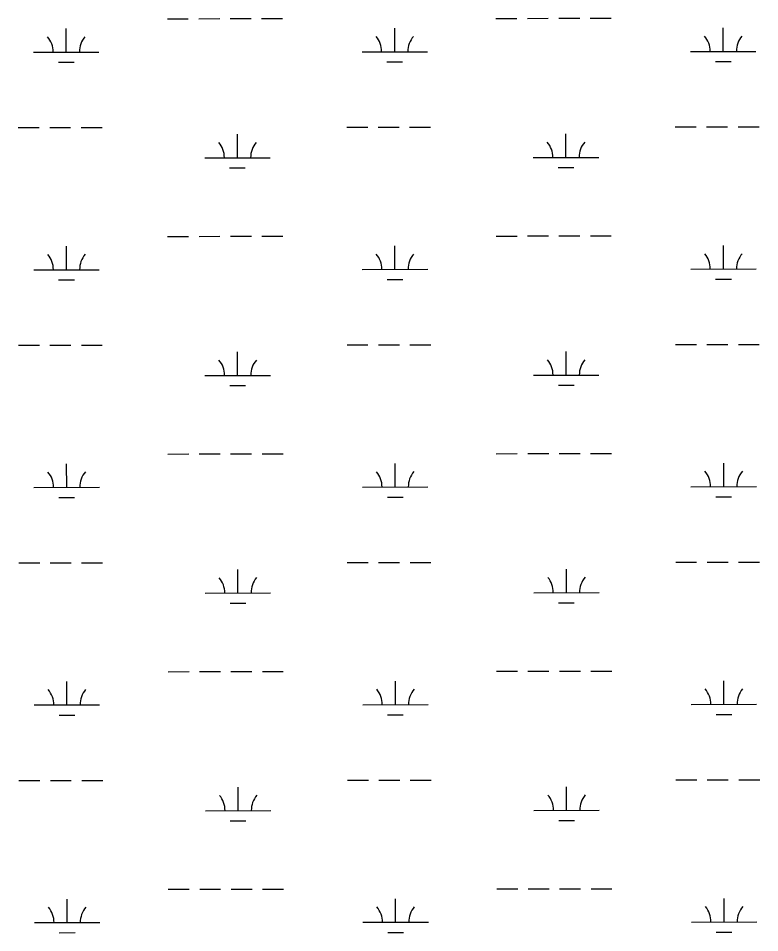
# Model space of a CAD drawing. Extents: x 3297753 to 3335611, y 652252 to 677623.
# Drawn here: x 3318198 to 3319331, y 664497 to 665895 of the extents above; entities that cross this region are included whole.
import ezdxf

# ---------------------------------------------------------------- set-up
doc = ezdxf.new("R2010")
doc.units = 0
doc.layers.add('V-WETL-SWMP', color=7, linetype='Continuous')

msp = doc.modelspace()

# ---------------------------------------------------------------- linework, layer by layer
at = {"layer": 'V-WETL-SWMP'}
for p, q in [((3318425.6, 665894.3), (3318457.6, 665894.3)), ((3318473.6, 665894.3), (3318505.6, 665894.4)), ((3318521.6, 665894.4), (3318553.6, 665894.4)), ((3318569.6, 665894.4), (3318601.6, 665894.4)), ((3318927.6, 665894.8), (3318959.6, 665894.8)), ((3318975.6, 665894.8), (3319007.6, 665894.9)), ((3319023.6, 665894.9), (3319055.6, 665894.9)), ((3319071.6, 665894.9), (3319103.6, 665895)), ((3318271.1, 665843.4), (3318271.1, 665879.4)), ((3318773, 665843.9), (3318773, 665879.9)), ((3319274.9, 665844.4), (3319274.9, 665880.4)), ((3318221.1, 665843.3), (3318321.1, 665843.4)), ((3318723, 665843.8), (3318823, 665843.9)), ((3319224.9, 665844.3), (3319324.9, 665844.4)), ((3318259.1, 665827.9), (3318283.1, 665828)), ((3318761, 665828.4), (3318785, 665828.5)), ((3319262.9, 665828.9), (3319286.9, 665829)), ((3318197.8, 665727.9), (3318229.8, 665727.9)), ((3318245.8, 665727.9), (3318277.8, 665727.9)), ((3318293.8, 665728), (3318325.8, 665728)), ((3318699.7, 665728.4), (3318731.7, 665728.4)), ((3318747.7, 665728.4), (3318779.7, 665728.5)), ((3318795.7, 665728.5), (3318827.7, 665728.5)), ((3319201.6, 665728.9), (3319233.6, 665728.9)), ((3319249.6, 665728.9), (3319281.6, 665729)), ((3319297.6, 665729), (3319329.6, 665729)), ((3318532.7, 665681.8), (3318532.7, 665717.8)), ((3319034.6, 665682.3), (3319034.6, 665718.3)), ((3318482.7, 665681.7), (3318582.7, 665681.8)), ((3318984.6, 665682.2), (3319084.6, 665682.3)), ((3318520.7, 665666.3), (3318544.7, 665666.4)), ((3319022.6, 665666.8), (3319046.6, 665666.9)), ((3318426, 665561.6), (3318458, 665561.6)), ((3318474, 665561.6), (3318506, 665561.7)), ((3318522, 665561.7), (3318554, 665561.7)), ((3318570, 665561.7), (3318602, 665561.8)), ((3318927.9, 665562.1), (3318959.9, 665562.1)), ((3318975.9, 665562.2), (3319007.9, 665562.2)), ((3319023.9, 665562.2), (3319055.9, 665562.2)), ((3319071.9, 665562.3), (3319103.9, 665562.3)), ((3318271.4, 665510.7), (3318271.4, 665546.7)), ((3318773.4, 665511.2), (3318773.3, 665547.2)), ((3319275.3, 665511.7), (3319275.2, 665547.7)), ((3318221.4, 665510.6), (3318321.4, 665510.7)), ((3318723.4, 665511.2), (3318823.4, 665511.3)), ((3319225.3, 665511.7), (3319325.3, 665511.8)), ((3318259.5, 665495.3), (3318283.5, 665495.3)), ((3318761.4, 665495.8), (3318785.4, 665495.8)), ((3319263.3, 665496.3), (3319287.3, 665496.3)), ((3318198.2, 665395.2), (3318230.2, 665395.2)), ((3318246.2, 665395.2), (3318278.2, 665395.3)), ((3318294.2, 665395.3), (3318326.2, 665395.3)), ((3318700.1, 665395.7), (3318732.1, 665395.7)), ((3318748.1, 665395.7), (3318780.1, 665395.8)), ((3318796.1, 665395.8), (3318828.1, 665395.8)), ((3319202, 665396.2), (3319234, 665396.2)), ((3319250, 665396.3), (3319282, 665396.3)), ((3319298, 665396.3), (3319330, 665396.3)), ((3318533, 665349.1), (3318533, 665385.1)), ((3319035, 665349.6), (3319034.9, 665385.6)), ((3318483, 665349), (3318583, 665349.2)), ((3318985, 665349.6), (3319085, 665349.7)), ((3319023, 665334.2), (3319047, 665334.2)), ((3318521.1, 665333.7), (3318545.1, 665333.7)), ((3318426.3, 665228.9), (3318458.3, 665229)), ((3318474.3, 665229), (3318506.3, 665229)), ((3318522.3, 665229), (3318554.3, 665229.1)), ((3318570.3, 665229.1), (3318602.3, 665229.1)), ((3318928.2, 665229.4), (3318960.2, 665229.5)), ((3318976.2, 665229.5), (3319008.2, 665229.5)), ((3319024.2, 665229.5), (3319056.2, 665229.6)), ((3319072.2, 665229.6), (3319104.2, 665229.6)), ((3318271.8, 665178), (3318271.7, 665214)), ((3318773.7, 665178.5), (3318773.7, 665214.5)), ((3319275.6, 665179), (3319275.6, 665215)), ((3318221.8, 665178), (3318321.8, 665178.1)), ((3318723.7, 665178.5), (3318823.7, 665178.6)), ((3319225.6, 665179), (3319325.6, 665179.1)), ((3318259.8, 665162.6), (3318283.8, 665162.6)), ((3318761.7, 665163.1), (3318785.7, 665163.1)), ((3319263.6, 665163.6), (3319287.6, 665163.6)), ((3318198.5, 665062.5), (3318230.5, 665062.5)), ((3318246.5, 665062.6), (3318278.5, 665062.6)), ((3318294.5, 665062.6), (3318326.5, 665062.6)), ((3318700.4, 665063), (3318732.4, 665063.1)), ((3318748.4, 665063.1), (3318780.4, 665063.1)), ((3318796.4, 665063.1), (3318828.4, 665063.2)), ((3319202.3, 665063.5), (3319234.3, 665063.6)), ((3319250.3, 665063.6), (3319282.3, 665063.6)), ((3319298.3, 665063.6), (3319330.3, 665063.7)), ((3318533.4, 665016.4), (3318533.3, 665052.4)), ((3319035.3, 665016.9), (3319035.3, 665052.9)), ((3318483.4, 665016.4), (3318583.4, 665016.5)), ((3318985.3, 665016.9), (3319085.3, 665017)), ((3318521.4, 665001), (3318545.4, 665001)), ((3319023.3, 665001.5), (3319047.3, 665001.5)), ((3318426.7, 664896.2), (3318458.7, 664896.3)), ((3318474.7, 664896.3), (3318506.7, 664896.3)), ((3318522.7, 664896.3), (3318554.7, 664896.4)), ((3318570.7, 664896.4), (3318602.7, 664896.4)), ((3318928.6, 664896.8), (3318960.6, 664896.8)), ((3318976.6, 664896.8), (3319008.6, 664896.8)), ((3319024.6, 664896.9), (3319056.6, 664896.9)), ((3319072.6, 664896.9), (3319104.6, 664896.9)), ((3318272.1, 664845.3), (3318272.1, 664881.3)), ((3318774, 664845.9), (3318774, 664881.9)), ((3319275.9, 664846.4), (3319275.9, 664882.4)), ((3318222.1, 664845.3), (3318322.1, 664845.4)), ((3318724, 664845.8), (3318824, 664845.9)), ((3319225.9, 664846.3), (3319325.9, 664846.4)), ((3319264, 664830.9), (3319288, 664830.9)), ((3318260.1, 664829.9), (3318284.1, 664829.9)), ((3318762, 664830.4), (3318786, 664830.4)), ((3318198.8, 664729.8), (3318230.8, 664729.9)), ((3318246.8, 664729.9), (3318278.8, 664729.9)), ((3318294.8, 664729.9), (3318326.8, 664730)), ((3318533.7, 664683.7), (3318533.7, 664719.7)), ((3318700.7, 664730.3), (3318732.7, 664730.4)), ((3318748.7, 664730.4), (3318780.7, 664730.4)), ((3318796.7, 664730.4), (3318828.7, 664730.5)), ((3319035.6, 664684.3), (3319035.6, 664720.3)), ((3319202.6, 664730.9), (3319234.6, 664730.9)), ((3319250.6, 664730.9), (3319282.6, 664730.9)), ((3319298.6, 664731), (3319330.6, 664731)), ((3318483.7, 664683.7), (3318583.7, 664683.8)), ((3318985.6, 664684.2), (3319085.6, 664684.3)), ((3318521.7, 664668.3), (3318545.7, 664668.3)), ((3319023.6, 664668.8), (3319047.6, 664668.8)), ((3318427, 664563.6), (3318459, 664563.6)), ((3318475, 664563.6), (3318507, 664563.7)), ((3318523, 664563.7), (3318555, 664563.7)), ((3318571, 664563.7), (3318603, 664563.7)), ((3318928.9, 664564.1), (3318960.9, 664564.1)), ((3318976.9, 664564.1), (3319008.9, 664564.2)), ((3319024.9, 664564.2), (3319056.9, 664564.2)), ((3319072.9, 664564.2), (3319104.9, 664564.3)), ((3318272.5, 664512.7), (3318272.4, 664548.7)), ((3318774.4, 664513.2), (3318774.3, 664549.2)), ((3319276.3, 664513.7), (3319276.2, 664549.7)), ((3318222.5, 664512.6), (3318322.5, 664512.7)), ((3318724.4, 664513.1), (3318824.4, 664513.2)), ((3319226.3, 664513.6), (3319326.3, 664513.7)), ((3318260.5, 664497.2), (3318284.5, 664497.3)), ((3318762.4, 664497.7), (3318786.4, 664497.8)), ((3319264.3, 664498.2), (3319288.3, 664498.3))]:
    msp.add_line(p, q, dxfattribs=at)
for centre, start, end in [((3318215.9, 665843.8), 359.2865, 40.8301), ((3318326.4, 665843.9), 139.2865, 180.8301), ((3318717.8, 665844.3), 359.2865, 40.8301), ((3318828.3, 665844.4), 139.2865, 180.8301), ((3319219.7, 665844.8), 359.2865, 40.8301), ((3319330.2, 665844.9), 139.2865, 180.8301), ((3318477.5, 665682.2), 359.2865, 40.8301), ((3318588, 665682.3), 139.2865, 180.8301), ((3318979.4, 665682.7), 359.2865, 40.8301), ((3319089.9, 665682.8), 139.2865, 180.8301), ((3318216.2, 665511.1), 359.2865, 40.8301), ((3318326.7, 665511.2), 139.2865, 180.8301), ((3318718.1, 665511.6), 359.2865, 40.8301), ((3318828.6, 665511.7), 139.2865, 180.8301), ((3319220, 665512.1), 359.2865, 40.8301), ((3319330.5, 665512.2), 139.2865, 180.8301), ((3318477.8, 665349.5), 359.2865, 40.8301), ((3318588.3, 665349.6), 139.2865, 180.8301), ((3318979.7, 665350), 359.2865, 40.8301), ((3319090.2, 665350.1), 139.2865, 180.8301), ((3318216.5, 665178.4), 359.2865, 40.8301), ((3318327, 665178.6), 139.2865, 180.8301), ((3318718.4, 665178.9), 359.2865, 40.8301), ((3318828.9, 665179.1), 139.2865, 180.8301), ((3319220.4, 665179.5), 359.2865, 40.8301), ((3319330.8, 665179.6), 139.2865, 180.8301), ((3318478.1, 665016.8), 359.2865, 40.8301), ((3318588.6, 665017), 139.2865, 180.8301), ((3318980.1, 665017.4), 359.2865, 40.8301), ((3319090.5, 665017.5), 139.2865, 180.8301), ((3318216.9, 664845.8), 359.2865, 40.8301), ((3318327.4, 664845.9), 139.2865, 180.8301), ((3318718.8, 664846.3), 359.2865, 40.8301), ((3318829.3, 664846.4), 139.2865, 180.8301), ((3319220.7, 664846.8), 359.2865, 40.8301), ((3319331.2, 664846.9), 139.2865, 180.8301), ((3318478.5, 664684.2), 359.2865, 40.8301), ((3318589, 664684.3), 139.2865, 180.8301), ((3318980.4, 664684.7), 359.2865, 40.8301), ((3319090.9, 664684.8), 139.2865, 180.8301), ((3318217.2, 664513.1), 359.2865, 40.8301), ((3318327.7, 664513.2), 139.2865, 180.8301), ((3318719.1, 664513.6), 359.2865, 40.8301), ((3318829.6, 664513.7), 139.2865, 180.8301), ((3319221, 664514.1), 359.2865, 40.8301), ((3319331.5, 664514.2), 139.2865, 180.8301)]:
    msp.add_arc(centre, 35.2, start, end, dxfattribs=at)

doc.saveas('drawing.dxf')
